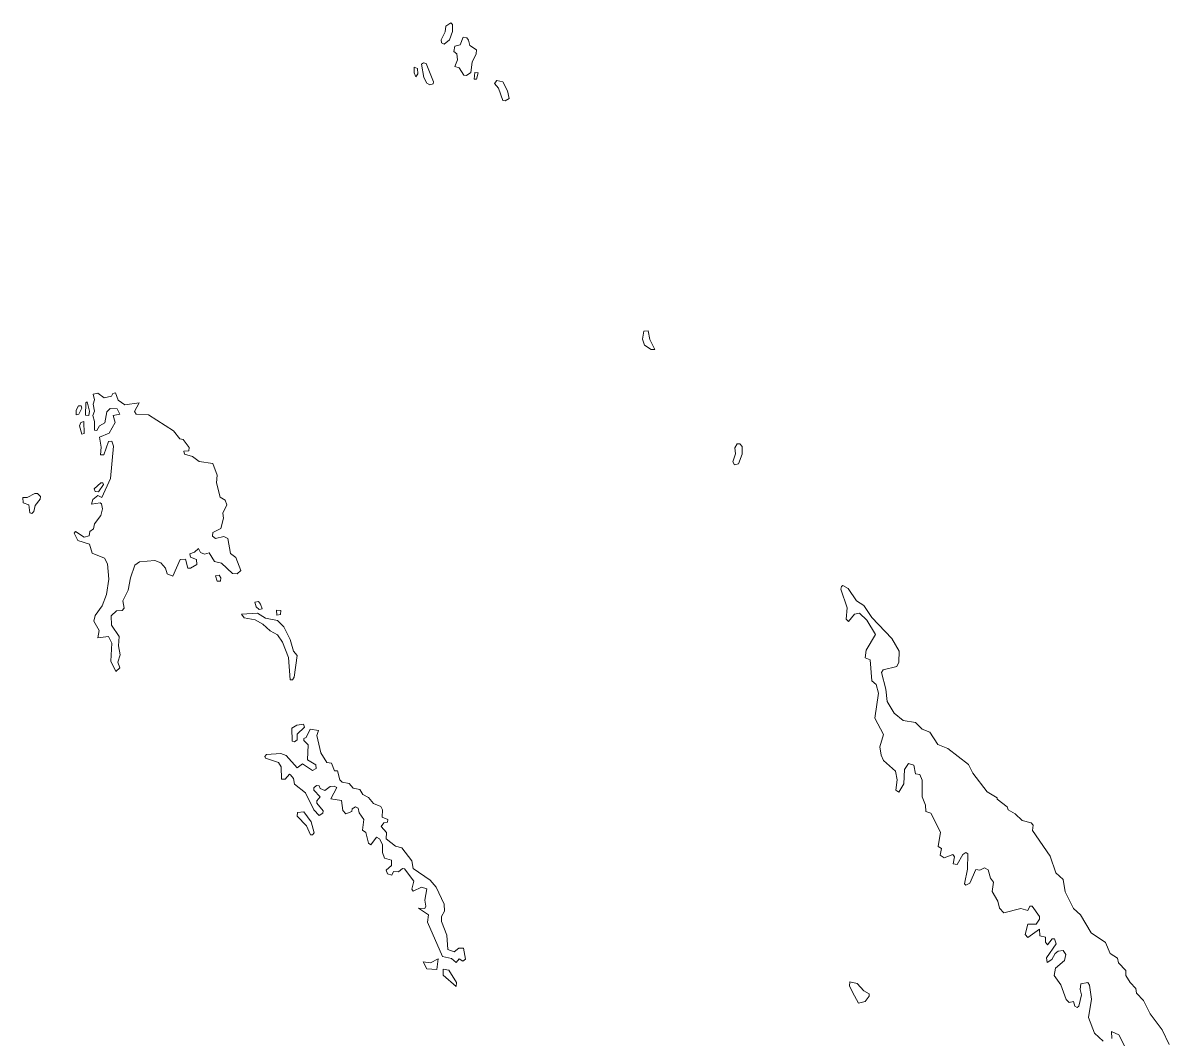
# Model space of a CAD drawing. Extents: x 369010 to 735936, y 6377141 to 6616555.
# Drawn here: x 373743 to 375928, y 6470094 to 6472029 of the extents above; entities that cross this region are included whole.
import ezdxf

# ---------------------------------------------------------------- set-up
doc = ezdxf.new("R2010")
doc.units = 0
doc.header["$LTSCALE"] = 40
doc.layers.add('3', color=7, linetype='Continuous', lineweight=13)

msp = doc.modelspace()

# ---------------------------------------------------------------- linework, layer by layer
at = {"layer": '3'}
for points in [[(374548.14, 6472012.35), (374540.52, 6471997.12), (374540.85, 6471990.83), (374546.15, 6471988.52), (374556.41, 6471997.12), (374562.04, 6472013.01), (374561.71, 6472026.08), (374558.73, 6472029.06), (374549.46, 6472023.11)], [(374594.64, 6471986.03), (374592.66, 6471996.13), (374589.02, 6472000.43), (374582.4, 6472001.76), (374576.77, 6471987.52), (374566.34, 6471984.71), (374564.69, 6471974.45), (374569.98, 6471970.14), (374571.31, 6471958.89), (374566.34, 6471945.82), (374574.78, 6471943.5), (374583.39, 6471929.26), (374588.68, 6471928.93), (374596.63, 6471934.89), (374599.28, 6471954.42), (374606.72, 6471970.14), (374607.39, 6471978.09)], [(374488.55, 6471933.9), (374492.2, 6471926.45), (374495.67, 6471931.91), (374495.01, 6471942.34), (374489.05, 6471944.49)], [(374511.89, 6471951.44), (374506.76, 6471953.1), (374502.79, 6471950.78), (374507.42, 6471925.29), (374513.21, 6471914.54), (374518.84, 6471911.22), (374524.8, 6471912.88), (374525.46, 6471916.52)], [(374611.03, 6471934.23), (374604.41, 6471934.4), (374603.25, 6471921.82), (374607.72, 6471921.82)], [(374666.47, 6471899.64), (374657.53, 6471916.85), (374646.61, 6471919.5), (374641.98, 6471913.87), (374649.59, 6471904.6), (374657.87, 6471880.94), (374662.5, 6471880.28), (374669.62, 6471884.91)], [(374924.33, 6471426.13), (374927.8, 6471415.21), (374940.38, 6471406.44), (374947.33, 6471406.44), (374938.39, 6471425.47), (374934.75, 6471442.19), (374926.48, 6471441.36)], [(373844.41, 6471291.08), (373844.74, 6471282.48), (373849.71, 6471283.14), (373855.34, 6471294.72), (373854.01, 6471299.03), (373849.05, 6471299.36)], [(373869.74, 6471289.1), (373865.6, 6471306.97), (373862.62, 6471304.82), (373862.29, 6471281.81), (373868.41, 6471281.15)], [(373859.31, 6471269.4), (373853.35, 6471267.41), (373851.03, 6471261.13), (373855.01, 6471245.07), (373859.64, 6471246.4)], [(375113.99, 6471207.5), (375113.99, 6471221.57), (375109.36, 6471227.2), (375104.73, 6471227.2), (375100.42, 6471219.58), (375101.42, 6471207.83), (375096.45, 6471192.28), (375099.43, 6471186.98), (375107.04, 6471188.97)], [(373896.88, 6471149.24), (373895.22, 6471152.72), (373891.58, 6471152.72), (373879, 6471140.97), (373880.66, 6471136.34), (373886.95, 6471135.34)], [(373775.89, 6471121.44), (373776.56, 6471126.74), (373770.6, 6471132.36), (373765.47, 6471132.03), (373751.23, 6471124.42), (373742.96, 6471124.42), (373743.29, 6471114.32), (373754.21, 6471110.35), (373756.2, 6471095.12), (373760.17, 6471094.13), (373763.81, 6471097.77), (373766.13, 6471109.36)], [(374120.14, 6470971.66), (374116.83, 6470976.62), (374109.88, 6470975.3), (374113.52, 6470965.37), (374119.81, 6470965.04)], [(374195.78, 6470921.51), (374191.81, 6470926.64), (374185.02, 6470924.99), (374187.5, 6470916.38), (374193.13, 6470911.08), (374199.09, 6470912.41)], [(374226.4, 6470910.09), (374226.73, 6470900.49), (374233.68, 6470901.49), (374234.34, 6470909.1)], [(374237.65, 6470849.19), (374249.24, 6470819.56), (374252.71, 6470777.36), (374256.68, 6470777.03), (374259.99, 6470781.99), (374265.62, 6470823.2), (374258.67, 6470831.97), (374252.71, 6470853.82), (374240.63, 6470878.15), (374228.05, 6470890.4), (374205.71, 6470894.7), (374190.15, 6470904.46), (374159.86, 6470902.48), (374164.83, 6470895.03), (374185.68, 6470891.39), (374200.08, 6470883.45), (374214.31, 6470870.54), (374228.05, 6470863.09)], [(374264.96, 6470690.8), (374255.69, 6470685.17), (374256.35, 6470660.18), (374260.99, 6470659.19), (374265.62, 6470662.83), (374265.95, 6470673.59), (374279.85, 6470686.83), (374277.87, 6470692.45)], [(374292.27, 6470506.43), (374278.2, 6470525.46), (374266.28, 6470524.47), (374265.95, 6470517.18), (374283.66, 6470498.81), (374290.94, 6470481.93), (374295.25, 6470481.6), (374297.89, 6470485.24)], [(374513.21, 6470226.39), (374532.08, 6470225.07), (374534.73, 6470245.26), (374520.17, 6470237.65), (374506.1, 6470239.63)], [(374569.65, 6470200.41), (374554.76, 6470223.75), (374543.83, 6470225.73), (374543.83, 6470213.98), (374569.16, 6470192.96)], [(375327.99, 6470174.76), (375335.94, 6470160.69), (375348.68, 6470163.83), (375356.29, 6470174.43), (375355.96, 6470178.73), (375346.03, 6470184.36), (375333.29, 6470198.09), (375319.05, 6470201.4), (375318.72, 6470193.46)]]:
    msp.add_lwpolyline(points, close=True, dxfattribs=at)
for points in [[(373928.49, 6470824.53), (373924.85, 6470841.9), (373926.17, 6470859.78), (373911.61, 6470881.46), (373910.95, 6470899.17), (373921.54, 6470908.77), (373932.3, 6470909.43), (373936.27, 6470913.73), (373933.29, 6470927.47), (373943.88, 6470947.99), (373947.85, 6470971.66), (373956.46, 6470995.66), (373965.23, 6471001.95), (373994.36, 6471004.26), (374006.11, 6470999.96), (374014.72, 6470990.2), (374018.03, 6470979.27), (374028.78, 6470974.97), (374042.69, 6471006.58), (374052.62, 6471006.91), (374057.25, 6470989.86), (374062.71, 6470989.86), (374074.3, 6470996.98), (374073.64, 6471006.25), (374062.71, 6471011.21), (374061.39, 6471017.5), (374070.33, 6471020.48), (374077.61, 6471027.27), (374081.58, 6471019.82), (374089.19, 6471016.84), (374098.3, 6471019.16), (374108.23, 6471002.94), (374121.8, 6470999.3), (374142.49, 6470979.93), (374151.09, 6470979.27), (374158.21, 6470985.56), (374149.11, 6471010.55), (374138.51, 6471018.17), (374133.55, 6471046.8), (374125.94, 6471050.44), (374110.21, 6471046.8), (374104.59, 6471050.77), (374104.92, 6471057.89), (374120.47, 6471065.83), (374125.6, 6471085.03), (374123.95, 6471094.79), (374131.89, 6471110.68), (374128.58, 6471119.62), (374118.82, 6471125.41), (374112.2, 6471152.72), (374113.52, 6471167.28), (374104.92, 6471189.3), (374079.26, 6471192.94), (374066.02, 6471202.87), (374051.29, 6471207.5), (374049.64, 6471212.8), (374059.07, 6471213.46), (374060.06, 6471219.91), (374048.64, 6471235.14), (374042.02, 6471236.13), (374030.11, 6471251.86), (373982.44, 6471282.14), (373959.11, 6471283.47), (373955.8, 6471288.76), (373964.57, 6471305.31), (373936.93, 6471301.01), (373924.52, 6471310.28), (373919.55, 6471324.35), (373914.26, 6471323.02), (373911.61, 6471318.06), (373897.87, 6471314.75), (373885.62, 6471323.69), (373876.69, 6471321.37), (373879.33, 6471310.94), (373876.69, 6471302.34), (373879.33, 6471289.43), (373876.02, 6471281.15), (373879.67, 6471269.4), (373879.33, 6471252.85), (373883.97, 6471252.19), (373888.93, 6471261.13), (373899.36, 6471266.75), (373903, 6471288.1), (373909.29, 6471294.39), (373922.53, 6471293.4), (373927.5, 6471283.14), (373914.92, 6471280.82), (373918.56, 6471267.41), (373907.3, 6471247.06), (373888.93, 6471239.78), (373891.91, 6471220.58), (373890.59, 6471205.85), (373897.21, 6471206.18), (373905.98, 6471231.5), (373912.27, 6471232.16), (373915.91, 6471222.56), (373909.62, 6471160.66), (373893.57, 6471124.75), (373885.62, 6471128.39), (373876.36, 6471121.11)], [(373876.36, 6471121.11), (373873.38, 6471111.68), (373889.93, 6471114.65), (373892.91, 6471112.34), (373894.56, 6471102.74), (373891.25, 6471090.16), (373879.33, 6471074.44), (373877.35, 6471064.84), (373870.73, 6471059.54), (373869.4, 6471051.76), (373859.97, 6471048.78), (373843.09, 6471059.54), (373840.77, 6471056.56), (373847.39, 6471042.49), (373869.74, 6471035.87), (373874.7, 6471018.5), (373898.7, 6471009.23), (373904.33, 6470997.97), (373906.97, 6470969.01), (373902.01, 6470940.05), (373893.9, 6470918.37), (373880.66, 6470899.5), (373878.01, 6470889.07), (373888.27, 6470871.2), (373885.62, 6470857.46), (373905.98, 6470859.45), (373912.27, 6470846.87), (373910.28, 6470812.94), (373919.88, 6470792.91), (373927.5, 6470800.03), (373924.19, 6470810.62), (373928.49, 6470824.53)], [(375412.89, 6470810.95), (375413.56, 6470831.97), (375399.16, 6470855.81), (375361.59, 6470895.69), (375346.03, 6470918.7), (375332.29, 6470927.47), (375316.41, 6470951.3), (375306.31, 6470956.6), (375303.33, 6470955.27), (375302.34, 6470949.65), (375314.42, 6470914.39), (375312.43, 6470892.71), (375317.07, 6470888.08), (375328.32, 6470902.48), (375337.92, 6470904.13), (375351.99, 6470890.73), (375368.54, 6470863.75), (375350.33, 6470833.63), (375348.35, 6470819.23), (375358.28, 6470815.26), (375361.59, 6470775.37), (375369.53, 6470768.09), (375373.84, 6470751.7), (375366.88, 6470704.2), (375383.6, 6470673.26), (375376.32, 6470649.59), (375378.97, 6470633.87), (375383.6, 6470623.6), (375406.11, 6470603.25), (375409.58, 6470586.37), (375407.1, 6470567), (375412.56, 6470563.03), (375422.16, 6470579.08), (375423.49, 6470606.06), (375431.1, 6470617.65), (375441.53, 6470614.67), (375444.84, 6470598.28), (375453.11, 6470596.63), (375457.08, 6470585.7), (375457.08, 6470554.09), (375463.7, 6470538.37), (375464.04, 6470526.12), (375473.47, 6470522.81), (375492.34, 6470486.9), (375487.7, 6470459.59), (375494.32, 6470455.62), (375491.67, 6470443.2), (375499.29, 6470437.91), (375515.67, 6470444.2), (375518.98, 6470439.56), (375516.33, 6470426.65), (375523.95, 6470425.33), (375534.54, 6470444.2), (375540.33, 6470447.84), (375544.3, 6470445.52), (375543.64, 6470416.39), (375537.68, 6470388.59), (375540.66, 6470385.61), (375547.95, 6470389.58), (375559.53, 6470415.4), (375567.14, 6470414.41), (375576.08, 6470419.04), (375583.36, 6470415.07), (375587.34, 6470398.85), (375592.96, 6470391.24), (375590.98, 6470374.02), (375601.24, 6470355.16), (375604.55, 6470341.92), (375613.15, 6470333.31), (375645.26, 6470341.59), (375658.83, 6470337.28), (375662.47, 6470345.89), (375667.11, 6470345.56), (375680.68, 6470326.03), (375681.01, 6470320.73), (375674.72, 6470311.46), (375658.5, 6470311.79), (375653.54, 6470291.93), (375658.83, 6470286.31), (375680.68, 6470301.86), (375681.67, 6470289.29)], [(375927.94, 6470082.24), (375914.7, 6470109.88), (375892.19, 6470140.33), (375879.28, 6470166.15), (375866.04, 6470179.72), (375864.39, 6470188.99), (375853.47, 6470200.58), (375845.52, 6470213.82), (375845.19, 6470223.42), (375831.62, 6470237.98), (375829.3, 6470246.92), (375815.73, 6470255.52), (375806.46, 6470276.38), (375779.32, 6470294.91), (375759.13, 6470329.34), (375745.89, 6470341.59), (375729.67, 6470373.36), (375726.03, 6470396.53), (375711.79, 6470409.11), (375701.2, 6470440.89), (375667.77, 6470489.88), (375669.09, 6470500.14), (375664.79, 6470504.77), (375647.58, 6470508.74), (375634.67, 6470521.98), (375621.1, 6470529.6), (375619.44, 6470534.89), (375599.91, 6470549.46), (375599.91, 6470552.44), (375581.05, 6470563.69), (375553.9, 6470599.11), (375545.63, 6470615.66), (375506.07, 6470646.28), (375487.04, 6470653.89), (375471.81, 6470677.23), (375457.08, 6470683.19), (375444.84, 6470696.09), (375420.84, 6470699.74), (375403.79, 6470713.47), (375390.55, 6470735.82), (375388.23, 6470759.65), (375379.63, 6470791.26), (375382.94, 6470795.89), (375409.25, 6470802.68), (375412.89, 6470810.95)], [(374486.9, 6470374.35), (374502.79, 6470381.8), (374512.88, 6470378.99), (374509.24, 6470357.14), (374511.23, 6470345.72), (374508.91, 6470341.42), (374496.83, 6470342.08), (374516.19, 6470329.5), (374514.21, 6470315.1), (374542.51, 6470249.56), (374560.05, 6470245.92), (374568.66, 6470238.31), (374574.45, 6470245.43), (374581.73, 6470241.12), (374586.53, 6470244.6), (374582.73, 6470265.95), (374573.79, 6470265.62), (374565.35, 6470258.67), (374552.77, 6470263.3), (374551.12, 6470290.61), (374540.85, 6470316.43), (374541.18, 6470325.86), (374546.81, 6470336.12), (374546.15, 6470349.86), (374530.76, 6470382.3), (374519.17, 6470395.54), (374486.9, 6470417.39), (374484.25, 6470432.28), (374465.22, 6470456.94), (374453.3, 6470459.92), (374435.26, 6470474.15), (374435.92, 6470486.24), (374425.66, 6470497.49), (374430.96, 6470504.77), (374437.91, 6470505.77), (374438.57, 6470511.23), (374427.98, 6470515.53), (374428.64, 6470529.1), (374425.33, 6470535.72), (374411.1, 6470541.68), (374401.66, 6470553.1), (374390.74, 6470558.4), (374385.11, 6470567.99), (374372.37, 6470570.64), (374365.09, 6470579.75), (374351.85, 6470582.06), (374347.05, 6470586.7), (374342.75, 6470603.58), (374337.12, 6470603.91), (374331.16, 6470618.31), (374322.55, 6470619.63), (374311.13, 6470637.84), (374303.52, 6470670.77), (374306.5, 6470680.87), (374290.28, 6470682.85), (374282.67, 6470667.13), (374278.2, 6470665.15), (374278.2, 6470661.5), (374286.97, 6470653.23), (374285.65, 6470624.6), (374301.54, 6470615), (374301.87, 6470608.38), (374295.25, 6470604.24), (374276.21, 6470617.31), (374265.62, 6470609.37), (374244.6, 6470632.87), (374234.67, 6470636.51), (374207.03, 6470634.53), (374204.05, 6470631.22), (374205.38, 6470627.58), (374230.04, 6470619.3), (374235.33, 6470611.36), (374235.66, 6470587.69), (374242.95, 6470587.69), (374251.22, 6470597.62), (374253.37, 6470595.96), (374258.67, 6470589.01), (374260.66, 6470578.09), (374281.51, 6470561.71), (374297.23, 6470529.1), (374307.82, 6470518.51), (374314.94, 6470522.81), (374315.27, 6470527.78), (374303.52, 6470542.01), (374303.19, 6470546.81), (374309.48, 6470554.42), (374297.56, 6470566.67), (374297.56, 6470571.3), (374302.53, 6470575.44), (374307.49, 6470575.11), (374309.81, 6470569.98), (374318.25, 6470566.01), (374328.84, 6470573.62), (374336.13, 6470574.78), (374341.42, 6470571.97), (374329.84, 6470550.45), (374350.52, 6470547.47), (374352.84, 6470528.11), (374358.8, 6470521.49), (374369.72, 6470526.12)], [(374369.72, 6470526.12), (374370.72, 6470531.42), (374377, 6470535.39), (374381.8, 6470532.41), (374384.12, 6470523.47), (374392.73, 6470511.23), (374390.08, 6470490.87), (374396.7, 6470486.24), (374401.66, 6470465.55), (374405.97, 6470462.9), (374417.06, 6470477.13), (374423.01, 6470473.82), (374428.64, 6470463.23), (374428.64, 6470448), (374432.28, 6470437.25), (374445.36, 6470433.27), (374445.36, 6470423.01), (374435.59, 6470414.24), (374437.91, 6470407.62), (374446.35, 6470404.64), (374449.66, 6470411.92), (374459.26, 6470411.26), (374466.87, 6470417.72), (374470.18, 6470417.05), (374488.22, 6470393.39), (374484.58, 6470378.33), (374486.9, 6470374.35)], [(375681.67, 6470289.29), (375692.27, 6470286.97), (375692.27, 6470277.37), (375696.24, 6470272.4), (375704.84, 6470283.33), (375709.81, 6470283.66), (375712.79, 6470273.73), (375694.25, 6470247.58), (375695.58, 6470238.64), (375704.18, 6470243.94), (375710.47, 6470255.52), (375716.76, 6470259.83), (375726.03, 6470261.48), (375730.99, 6470253.54), (375728.68, 6470241.95), (375711.13, 6470227.72), (375709.15, 6470213.48), (375721.72, 6470195.94), (375731.99, 6470168.14), (375737.28, 6470162.18), (375745.56, 6470163.83), (375748.21, 6470154.9), (375752.51, 6470152.58), (375755.82, 6470154.9), (375760.78, 6470176.74), (375758.14, 6470186.67), (375759.79, 6470197.93), (375773.03, 6470200.24), (375776.34, 6470195.28), (375780.31, 6470168.8), (375774.02, 6470133.71), (375785.61, 6470103.59), (375802.16, 6470088.2)], [(375819.04, 6470093.49), (375818.38, 6470107.23), (375832.28, 6470100.78), (375843.2, 6470079.92)]]:
    msp.add_lwpolyline(points, dxfattribs=at)

doc.saveas('drawing.dxf')
